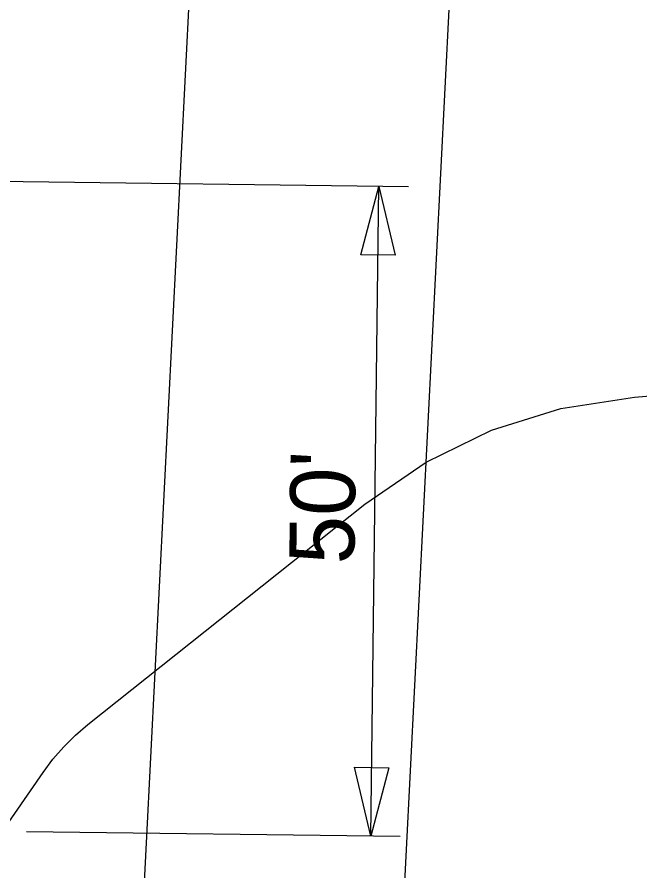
# Model space of a CAD drawing. Extents: x 2384780 to 2405861, y 547869 to 573706.
# Drawn here: x 2395764.1 to 2395812, y 554962 to 555027.7 of the extents above; entities that cross this region are included whole.
import ezdxf

# ---------------------------------------------------------------- set-up
doc = ezdxf.new("R2010")
doc.units = 0
for name, color, linetype in [('Breaklines', 7, 'Continuous'), ('Old_Level_23', 7, 'Continuous'), ('Old_Level_6', 7, 'Continuous'), ('Old_Level_60', 7, 'Continuous'), ('Old_Level_63', 7, 'Continuous'), ('Prop Buffer Zone 1', 7, 'Continuous'), ('Prop Buffer Zone 2', 7, 'Continuous')]:
    doc.layers.add(name, color=color, linetype=linetype)

msp = doc.modelspace()

# ---------------------------------------------------------------- linework, layer by layer
at = {"layer": 'Old_Level_23'}
for points in [[(2395790.57775, 555009.44175), (2395791.96425, 555014.70475), (2395793.2175, 555009.4085)], [(2395792.71975, 554969.97175), (2395791.33325, 554964.70875), (2395790.08, 554970.005)]]:
    msp.add_lwpolyline(points, close=True, dxfattribs=at)
at = {"layer": 'Old_Level_6'}
for p, q in [((2395794.22825, 555014.67625), (2395752.76225, 555015.2)), ((2395791.33325, 554964.70875), (2395791.96425, 555014.70475)), ((2395793.597, 554964.68025), (2395764.8695, 554965.043))]:
    msp.add_line(p, q, dxfattribs=at)
at = {"layer": 'Old_Level_60'}
msp.add_lwpolyline([(2395762.73225, 554964.69775), (2395766.129, 554969.60475), (2395766.89075, 554970.62425), (2395767.721, 554971.58025), (2395768.6195, 554972.47225), (2395769.586, 554973.30025), (2395790.87575, 554990.24175), (2395795.59375, 554993.47975), (2395800.62375, 554995.93275), (2395805.9655, 554997.60125), (2395811.619, 554998.485), (2395823.092, 554999.45525)], dxfattribs=at)
at = {"layer": 'Old_Level_63'}
msp.add_ellipse((2395755.96079, 555348.13292), major_axis=(22.11149, 449.92249), ratio=0.51995182, dxfattribs=at)
at = {"layer": 'Prop Buffer Zone 1'}
msp.add_lwpolyline([(2395772.89825, 554940.494), (2395773.7635, 554957.6185), (2395777.74575, 555036.429)], dxfattribs=at)
at = {"layer": 'Prop Buffer Zone 2'}
msp.add_lwpolyline([(2395793.02575, 554942.513), (2395793.738, 554956.60925), (2395797.72025, 555035.41975)], dxfattribs=at)

# ---------------------------------------------------------------- texts
at = {"layer": 'Breaklines'}
msp.add_text("50'", height=5, rotation=89.276625, dxfattribs=at).set_placement((2395790.0625, 554985.60525))

doc.saveas('drawing.dxf')
